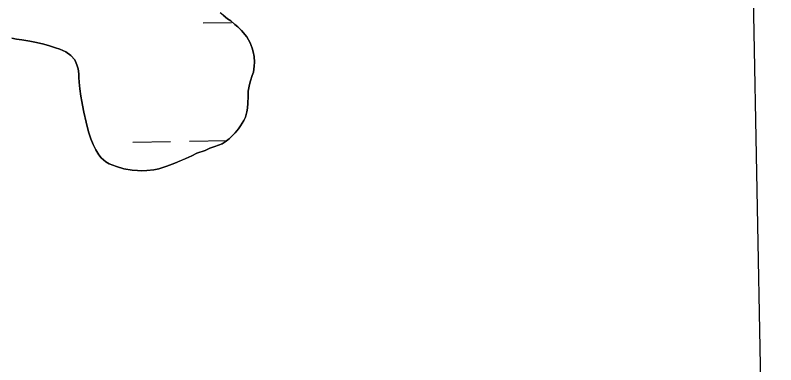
# Model space of a CAD drawing. Extents: x 3925854 to 3964121, y 224593 to 250589.
# Drawn here: x 3961397 to 3962042, y 231322 to 231619 of the extents above; entities that cross this region are included whole.
import ezdxf

# ---------------------------------------------------------------- set-up
doc = ezdxf.new("R2010")
doc.units = 0
for name, color, linetype in [('V-GRID-FRAM', 7, 'Continuous'), ('V-TOPO-SHOR', 7, 'Continuous'), ('V-WETL-SWMP', 7, 'Continuous')]:
    doc.layers.add(name, color=color, linetype=linetype)

msp = doc.modelspace()

# ---------------------------------------------------------------- linework, layer by layer
at = {"layer": 'V-GRID-FRAM'}
msp.add_lwpolyline([(3929791.517, 248207.597), (3961703.892, 248787.859), (3962042.387, 230608.264), (3930114.146, 230027.713), (3929791.517, 248207.597)], dxfattribs=at)
at = {"layer": 'V-TOPO-SHOR'}
for points in [[(3961573.193, 231618.882), (3961570.705, 231621.027)], [(3961393.94, 231599.385), (3961397.684, 231598.707), (3961402.458, 231597.876), (3961409.067, 231596.963), (3961413.398, 231596.133), (3961419.931, 231594.558), (3961424.994, 231593.065), (3961431.011, 231591.199), (3961434.681, 231590.079), (3961439.813, 231587.923), (3961444.061, 231584.742), (3961447.276, 231581.054), (3961449.093, 231576.71), (3961450.033, 231573.324), (3961450.6, 231569.206), (3961450.733, 231566.191), (3961450.934, 231562.077), (3961451.569, 231556.562), (3961452.566, 231550.164), (3961453.281, 231545.824), (3961453.926, 231542.586), (3961455.075, 231536.776), (3961456.869, 231528.096), (3961458.098, 231523.314), (3961459.327, 231519.194), (3961460.918, 231513.967), (3961462.954, 231509.329), (3961465.135, 231504.614), (3961467.687, 231500.34), (3961469.806, 231497.831), (3961473.538, 231494.433), (3961476.542, 231492.801), (3961482.705, 231490.493), (3961489.016, 231488.699), (3961495.916, 231487.417), (3961500.473, 231487.03), (3961503.557, 231487.014), (3961508.409, 231487.139), (3961514.365, 231487.769), (3961518.631, 231488.705), (3961525.401, 231490.731), (3961532.174, 231493.27), (3961538.875, 231496.176), (3961541.675, 231497.413), (3961546.682, 231499.742), (3961550.88, 231501.851), (3961557.948, 231504.243), (3961561.923, 231505.988), (3961566.267, 231507.436), (3961572.452, 231509.906), (3961575.03, 231511.51), (3961578.424, 231514.066), (3961583.446, 231519.038), (3961586.18, 231522.481), (3961588.031, 231525.19), (3961590.698, 231529.514), (3961592.107, 231532.444), (3961593.378, 231536.921), (3961593.907, 231539.934), (3961594.22, 231544.267), (3961594.47, 231550.072), (3961594.564, 231554.481), (3961595.695, 231560.133), (3961596.516, 231563.142), (3961598.009, 231567.617), (3961598.904, 231570.701), (3961599.59, 231575.768), (3961599.828, 231579.147), (3961599.629, 231583.925), (3961598.767, 231587.896), (3961597.972, 231590.839), (3961596.156, 231595.33), (3961594.847, 231598.056), (3961593.317, 231600.637), (3961588.785, 231605.947), (3961585.639, 231609.05), (3961583.298, 231611.045), (3961579.71, 231614.002), (3961577.074, 231615.925), (3961573.193, 231618.882)]]:
    msp.add_lwpolyline(points, dxfattribs=at)
at = {"layer": 'V-WETL-SWMP'}
for p, q in [((3961573.194, 231618.883), (3961577.075, 231615.925)), ((3961577.075, 231615.925), (3961579.711, 231614.002)), ((3961579.711, 231614.002), (3961583.298, 231611.045)), ((3961556.249, 231612.326), (3961580.245, 231612.762)), ((3961583.298, 231611.045), (3961585.64, 231609.05)), ((3961585.64, 231609.05), (3961588.785, 231605.948)), ((3961588.785, 231605.948), (3961593.316, 231600.636)), ((3961397.684, 231598.707), (3961393.94, 231599.386)), ((3961402.457, 231597.876), (3961397.684, 231598.707)), ((3961409.066, 231596.962), (3961402.457, 231597.876)), ((3961413.398, 231596.133), (3961409.066, 231596.962)), ((3961419.931, 231594.559), (3961413.398, 231596.133)), ((3961424.994, 231593.065), (3961419.931, 231594.559)), ((3961593.316, 231600.636), (3961594.847, 231598.056)), ((3961594.847, 231598.056), (3961596.156, 231595.331)), ((3961596.156, 231595.331), (3961597.972, 231590.84)), ((3961431.011, 231591.199), (3961424.994, 231593.065)), ((3961434.68, 231590.079), (3961431.011, 231591.199)), ((3961439.814, 231587.923), (3961434.68, 231590.079)), ((3961444.061, 231584.743), (3961439.814, 231587.923)), ((3961597.972, 231590.84), (3961598.766, 231587.896)), ((3961598.766, 231587.896), (3961599.629, 231583.924)), ((3961447.277, 231581.053), (3961444.061, 231584.743)), ((3961599.629, 231583.924), (3961599.827, 231579.146)), ((3961449.093, 231576.709), (3961447.277, 231581.053)), ((3961450.032, 231573.324), (3961449.093, 231576.709)), ((3961599.59, 231575.767), (3961598.904, 231570.7)), ((3961599.827, 231579.146), (3961599.59, 231575.767)), ((3961450.6, 231569.206), (3961450.032, 231573.324)), ((3961450.733, 231566.192), (3961450.6, 231569.206)), ((3961598.904, 231570.7), (3961598.008, 231567.617)), ((3961450.934, 231562.076), (3961450.733, 231566.192)), ((3961451.569, 231556.561), (3961450.934, 231562.076)), ((3961596.517, 231563.142), (3961595.694, 231560.133)), ((3961598.008, 231567.617), (3961596.517, 231563.142)), ((3961452.567, 231550.163), (3961451.569, 231556.561)), ((3961595.694, 231560.133), (3961594.564, 231554.48)), ((3961453.281, 231545.824), (3961452.567, 231550.163)), ((3961594.47, 231550.071), (3961594.221, 231544.267)), ((3961594.564, 231554.48), (3961594.47, 231550.071)), ((3961453.927, 231542.587), (3961453.281, 231545.824)), ((3961594.221, 231544.267), (3961593.907, 231539.933)), ((3961455.075, 231536.776), (3961453.927, 231542.587)), ((3961456.87, 231528.096), (3961455.075, 231536.776)), ((3961593.378, 231536.922), (3961592.107, 231532.445)), ((3961593.907, 231539.933), (3961593.378, 231536.922)), ((3961592.107, 231532.445), (3961590.697, 231529.513)), ((3961458.097, 231523.314), (3961456.87, 231528.096)), ((3961459.326, 231519.193), (3961458.097, 231523.314)), ((3961588.031, 231525.19), (3961586.18, 231522.48)), ((3961590.697, 231529.513), (3961588.031, 231525.19)), ((3961460.918, 231513.967), (3961459.326, 231519.193)), ((3961583.445, 231519.039), (3961578.424, 231514.066)), ((3961586.18, 231522.48), (3961583.445, 231519.039)), ((3961462.953, 231509.328), (3961460.918, 231513.967)), ((3961496.669, 231511.225), (3961528.664, 231511.807)), ((3961544.661, 231512.097), (3961576.581, 231512.678)), ((3961575.031, 231511.51), (3961572.452, 231509.906)), ((3961578.424, 231514.066), (3961575.031, 231511.51)), ((3961465.135, 231504.614), (3961462.953, 231509.328)), ((3961467.687, 231500.34), (3961465.135, 231504.614)), ((3961557.948, 231504.243), (3961550.881, 231501.852)), ((3961561.924, 231505.988), (3961557.948, 231504.243)), ((3961566.267, 231507.437), (3961561.924, 231505.988)), ((3961572.452, 231509.906), (3961566.267, 231507.437)), ((3961469.806, 231497.831), (3961467.687, 231500.34)), ((3961473.537, 231494.433), (3961469.806, 231497.831)), ((3961546.682, 231499.741), (3961541.674, 231497.413)), ((3961550.881, 231501.852), (3961546.682, 231499.741)), ((3961476.543, 231492.802), (3961473.537, 231494.433)), ((3961482.704, 231490.494), (3961476.543, 231492.802)), ((3961532.175, 231493.27), (3961525.402, 231490.731)), ((3961538.876, 231496.177), (3961532.175, 231493.27)), ((3961541.674, 231497.413), (3961538.876, 231496.177)), ((3961489.016, 231488.7), (3961482.704, 231490.494)), ((3961495.917, 231487.418), (3961489.016, 231488.7)), ((3961500.472, 231487.029), (3961495.917, 231487.418)), ((3961503.558, 231487.014), (3961500.472, 231487.029)), ((3961508.409, 231487.138), (3961503.558, 231487.014)), ((3961514.364, 231487.77), (3961508.409, 231487.138)), ((3961518.631, 231488.705), (3961514.364, 231487.77)), ((3961525.402, 231490.731), (3961518.631, 231488.705))]:
    msp.add_line(p, q, dxfattribs=at)

doc.saveas('drawing.dxf')
